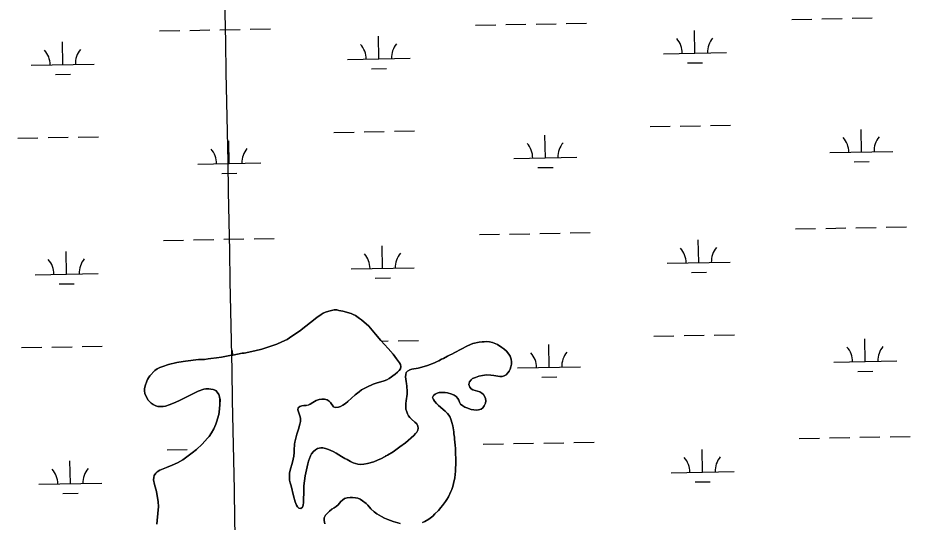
# Model space of a CAD drawing. Extents: x 3957609 to 3995875, y 234277 to 260273.
# Drawn here: x 3987927 to 3989343, y 250614 to 251415 of the extents above; entities that cross this region are included whole.
import ezdxf

# ---------------------------------------------------------------- set-up
doc = ezdxf.new("R2010")
doc.units = 0
for name, color, linetype in [('V-GRID-MAJR', 7, 'Continuous'), ('V-TOPO-SHOR', 7, 'Continuous'), ('V-WETL-SWMP', 7, 'Continuous')]:
    doc.layers.add(name, color=color, linetype=linetype)

msp = doc.modelspace()

# ---------------------------------------------------------------- linework, layer by layer
at = {"layer": 'V-GRID-MAJR'}
msp.add_spline([(3988472.963, 240204.959), (3988414.381, 243232.915), (3988297.143, 249292.685), (3988179.905, 255352.445), (3988121.249, 258384.254)], degree=3, dxfattribs=at)
at = {"layer": 'V-TOPO-SHOR'}
for points in [[(3988225.167, 250826.052), (3988222.191, 250825.276), (3988213.086, 250822.294), (3988209.928, 250820.535), (3988199.467, 250815.268), (3988182.202, 250806.818), (3988173.906, 250802.998), (3988167.274, 250800.307), (3988161.153, 250798.593), (3988157.517, 250797.829), (3988152.737, 250797.577), (3988149.282, 250797.796), (3988146.008, 250799.002), (3988141.756, 250800.882), (3988138.666, 250803.238), (3988136.231, 250805.419), (3988133.965, 250807.925), (3988131.389, 250811.589), (3988128.536, 250818.553), (3988127.942, 250822.515), (3988127.998, 250825.972), (3988128.893, 250830.404), (3988131.485, 250837.939), (3988132.681, 250840.72), (3988134.207, 250843.329), (3988136.564, 250846.586), (3988144.273, 250854.862), (3988148.109, 250857.764), (3988152.256, 250859.672), (3988157.065, 250861.573), (3988166.002, 250864.393), (3988179.065, 250867.475), (3988189.3, 250869.122), (3988193.101, 250869.884), (3988213.725, 250872.186), (3988222.955, 250872.696), (3988229.058, 250873.257), (3988233.021, 250873.851), (3988242.096, 250874.858), (3988250.02, 250876.046), (3988263.237, 250878.635), (3988268.189, 250879.376), (3988283.224, 250882.264), (3988286.195, 250882.71), (3988303.05, 250886.227), (3988314.296, 250889.01), (3988318.933, 250890.581), (3988321.908, 250891.357), (3988337.811, 250897.03), (3988345.936, 250900.356), (3988354.396, 250904.173), (3988358.389, 250906.744), (3988361.726, 250909.324), (3988373.883, 250917.692), (3988401.406, 250939.317), (3988408.234, 250943.982), (3988411.394, 250945.907), (3988415.045, 250947.661), (3988420.343, 250949.387), (3988429.267, 250951.22), (3988433.053, 250951.159), (3988436.498, 250950.28), (3988442.9, 250949.022), (3988455.856, 250945.52), (3988459.126, 250944.15), (3988462.717, 250942.117), (3988469.233, 250937.73), (3988472.651, 250935.203), (3988483.854, 250925.141), (3988489.357, 250919.124), (3988494.854, 250912.777), (3988503.091, 250902.76), (3988514.904, 250889.725), (3988522.502, 250880.873), (3988528.15, 250873.699), (3988532.822, 250867.203), (3988534.259, 250864.544), (3988535.029, 250861.237), (3988534.149, 250857.628), (3988532.127, 250854.862), (3988529.785, 250852.592), (3988525.945, 250849.361), (3988516.28, 250842.434), (3988512.786, 250840.186), (3988508.313, 250838.611), (3988495.573, 250834.865), (3988490.936, 250833.292), (3988480.981, 250828.678), (3988475.83, 250825.96), (3988472.67, 250824.035), (3988468.672, 250821.299), (3988462.332, 250816.132), (3988450.635, 250805.779), (3988446.963, 250802.709), (3988442.966, 250799.975), (3988439.31, 250797.892), (3988435.669, 250796.799), (3988430.88, 250796.051), (3988427.772, 250797.255), (3988423.104, 250804.083), (3988420.999, 250806.258)], [(3988542.615, 250841.353), (3988542.345, 250844.98), (3988542.564, 250848.435), (3988543.113, 250851.72), (3988545.454, 250853.987), (3988549.277, 250856.232), (3988552.421, 250857.17), (3988562.327, 250858.656), (3988568.115, 250860.045), (3988577.216, 250862.697), (3988588.488, 250867.293), (3988592.308, 250869.208), (3988595.29, 250870.312), (3988599.445, 250872.716), (3988602.433, 250874.15), (3988609.083, 250877.994), (3988613.234, 250880.068), (3988616.052, 250881.174), (3988620.37, 250883.411), (3988640.473, 250894.286), (3988649.423, 250897.765), (3988659.339, 250899.911), (3988664.127, 250900.657), (3988667.257, 250900.606), (3988671.047, 250900.876), (3988675.485, 250900.309), (3988680.409, 250899.242), (3988688.265, 250896.149), (3988695.275, 250891.754), (3988698.368, 250889.399), (3988702.425, 250885.711), (3988706.302, 250881.037), (3988708.223, 250877.547), (3988710.123, 250872.904), (3988710.551, 250868.782), (3988710.322, 250864.831), (3988709.437, 250861.059), (3988708.225, 250857.29), (3988706.685, 250853.69), (3988704.829, 250851.085), (3988701.978, 250847.839), (3988699.154, 250846.401), (3988695.685, 250845.633), (3988692.06, 250845.529), (3988682.694, 250846.997), (3988677.599, 250847.573), (3988671.017, 250847.843), (3988664.418, 250847.126), (3988658.469, 250845.906), (3988653.166, 250844.015), (3988648.853, 250842.109), (3988646.353, 250840.171), (3988643.993, 250836.917), (3988643.102, 250832.649), (3988644.192, 250828.678), (3988646.289, 250826.009), (3988649.388, 250824.148), (3988652.832, 250823.269), (3988660.203, 250820.844), (3988663.634, 250818.976), (3988665.907, 250816.963), (3988668.154, 250813.304), (3988669.259, 250810.488), (3988670.025, 250806.85), (3988669.305, 250803.076), (3988667.261, 250798.826), (3988665.069, 250795.732), (3988662.239, 250793.8), (3988658.266, 250792.547), (3988654.962, 250791.943), (3988646.584, 250793.229), (3988639.703, 250795.484), (3988636.268, 250797.02), (3988633.17, 250798.882), (3988629.758, 250801.736), (3988627.996, 250804.894), (3988626.727, 250807.878), (3988625.289, 250810.539), (3988622.536, 250813.545), (3988619.446, 250815.902), (3988615.848, 250817.443), (3988609.126, 250819.362), (3988605.02, 250820.087), (3988601.727, 250820.142), (3988595.63, 250819.91), (3988592.322, 250819.138), (3988589.498, 250817.539), (3988586.991, 250815.274), (3988585.291, 250812.005), (3988586.555, 250808.691), (3988588.325, 250806.029), (3988591.558, 250802.353), (3988594.8, 250799.172), (3988605.366, 250790.438), (3988608.929, 250786.755), (3988612.636, 250781.756), (3988614.854, 250776.286), (3988616.112, 250772.64), (3988617.181, 250767.355), (3988618.834, 250757.61), (3988619.11, 250754.313)], [(3988420.999, 250806.258), (3988417.904, 250808.45), (3988413.806, 250809.668), (3988409.524, 250809.572), (3988405.229, 250808.818), (3988400.429, 250807.25), (3988394.944, 250804.208), (3988391.114, 250801.634), (3988388.126, 250800.2), (3988384.493, 250799.6), (3988380.702, 250799.332), (3988377.729, 250798.722), (3988374.581, 250797.62), (3988372.082, 250795.848), (3988371.208, 250792.733), (3988372.631, 250789.088), (3988375.146, 250781.635), (3988375.425, 250778.502), (3988375.521, 250774.217), (3988374.794, 250769.947), (3988372.525, 250762.079), (3988369.756, 250753.723), (3988368.005, 250747.329), (3988366.758, 250741.421), (3988366.205, 250737.806), (3988365.392, 250728.266), (3988365.498, 250724.642), (3988365.244, 250719.21), (3988363.114, 250709.693), (3988358.955, 250696.75), (3988358.215, 250691.82), (3988357.931, 250684.415), (3988358.207, 250681.115), (3988359.127, 250676.819), (3988360.53, 250671.856), (3988364.39, 250655.982), (3988367.364, 250646.383), (3988369.26, 250641.411), (3988370.694, 250638.425), (3988373.133, 250636.408), (3988376.252, 250635.865), (3988378.755, 250637.8), (3988379.797, 250641.241), (3988380.194, 250645.351), (3988380.485, 250653.252), (3988380.889, 250657.858), (3988380.643, 250662.966), (3988380.948, 250671.69), (3988383.185, 250687.796), (3988387.276, 250706.668), (3988388.501, 250711.096), (3988391.438, 250719.612), (3988393.138, 250722.878), (3988396.325, 250726.45), (3988399.499, 250729.198), (3988402.823, 250731.121), (3988407.615, 250732.197), (3988411.238, 250732.139), (3988415.338, 250731.085), (3988419.924, 250729.364), (3988427.446, 250726.114), (3988432.347, 250723.564), (3988440.502, 250718.655), (3988445.716, 250715.278), (3988449.474, 250713.406), (3988454.86, 250710.355), (3988459.44, 250708.305), (3988466.487, 250706.214), (3988471.421, 250705.804), (3988476.039, 250706.224), (3988481.984, 250707.281), (3988491.913, 250710.086), (3988498.045, 250712.458), (3988504.017, 250715.161), (3988513.82, 250720.603), (3988522.473, 250726.063), (3988533.469, 250733.79), (3988542.136, 250740.237), (3988555.335, 250751.884), (3988558.346, 250754.798), (3988560.197, 250757.24), (3988561.729, 250760.342), (3988562.436, 250763.298), (3988561.997, 250766.763), (3988560.404, 250770.083), (3988557.322, 250772.931), (3988551.633, 250777.636), (3988549.208, 250780.472), (3988547.274, 250783.141), (3988545.677, 250786.131), (3988544.25, 250789.612), (3988542.994, 250793.419), (3988542.574, 250798.038), (3988542.816, 250802.81), (3988543.209, 250806.756), (3988545.026, 250817.268), (3988545.097, 250821.713), (3988544.413, 250830.288), (3988543.658, 250834.582), (3988543.379, 250837.716), (3988542.615, 250841.353)], [(3988147.255, 250610.902), (3988148.177, 250616.98), (3988150.014, 250639.021), (3988149.473, 250646.275), (3988146.94, 250662.786), (3988143.831, 250674.199), (3988142.467, 250681.634), (3988142.52, 250684.927), (3988143.231, 250688.044), (3988145.928, 250691.953), (3988148.103, 250694.059), (3988152.266, 250696.957), (3988162.875, 250701.231), (3988171.823, 250704.547), (3988180.117, 250708.2), (3988188.596, 250713.169), (3988203.597, 250724.289), (3988210.272, 250729.616), (3988219.633, 250738.195), (3988228.182, 250747.446), (3988230.535, 250750.371), (3988234.248, 250755.91), (3988237.973, 250762.274), (3988241.221, 250769.634), (3988242.428, 250772.907), (3988245.921, 250785.367), (3988246.468, 250788.652), (3988247.652, 250800.655), (3988247.785, 250809.054), (3988247.031, 250813.347), (3988245.938, 250816.988), (3988243.2, 250820.82), (3988240.93, 250822.999), (3988237.168, 250824.707), (3988233.396, 250825.589), (3988230.275, 250826.134), (3988225.167, 250826.052)], [(3988619.11, 250754.313), (3988619.851, 250749.195), (3988620.126, 250745.732), (3988621.291, 250736.325), (3988621.697, 250730.884), (3988621.869, 250721.164), (3988622.133, 250717.043), (3988622.098, 250704.692), (3988621.873, 250700.907), (3988621.777, 250694.978), (3988620.452, 250684.296), (3988618.666, 250675.76), (3988617.437, 250671.004), (3988615.71, 250666.091), (3988614.34, 250662.819), (3988610.42, 250654.647), (3988607.875, 250649.912), (3988605.847, 250646.818), (3988601.299, 250640.467), (3988598.282, 250637.223), (3988594.585, 250632.67), (3988589.062, 250627.159), (3988585.549, 250623.923), (3988579.379, 250619.081), (3988572.731, 250615.399), (3988569.079, 250613.648)], [(3988533.645, 250612.077), (3988522.66, 250615.055), (3988514.148, 250618.322), (3988508.913, 250620.548), (3988504.01, 250622.932), (3988496.67, 250627.333), (3988492.767, 250630.36), (3988487.086, 250635.558), (3988482.396, 250640.903), (3988479.805, 250643.58), (3988474.278, 250648.116), (3988470.528, 250650.481), (3988466.436, 250652.032), (3988463.155, 250652.742), (3988458.389, 250653.478), (3988454.602, 250653.539), (3988449.484, 250652.798), (3988445.515, 250651.708), (3988442.347, 250649.289), (3988439.84, 250647.024), (3988435.142, 250641.667), (3988432.304, 250639.242), (3988429.136, 250636.821), (3988425.476, 250634.575), (3988421.802, 250631.505), (3988418.625, 250628.592), (3988415.443, 250625.184), (3988413.239, 250621.269), (3988413.331, 250616.82), (3988414.07, 250611.703)]]:
    msp.add_lwpolyline(points, dxfattribs=at)
at = {"layer": 'V-WETL-SWMP'}
for p, q in [((3989251.415, 251414.178), (3989283.41, 251414.76)), ((3988653.606, 251403.308), (3988685.6, 251403.89)), ((3988701.598, 251404.181), (3988733.593, 251404.762)), ((3988749.59, 251405.053), (3988781.585, 251405.635)), ((3988797.582, 251405.926), (3988829.577, 251406.508)), ((3989155.431, 251412.433), (3989187.426, 251413.014)), ((3989203.423, 251413.305), (3989235.418, 251413.887)), ((3988151.781, 251394.183), (3988183.775, 251394.765)), ((3988199.773, 251395.056), (3988231.768, 251395.638)), ((3988247.765, 251395.929), (3988279.76, 251396.51)), ((3988295.757, 251396.801), (3988327.752, 251397.383)), ((3989001.787, 251358.889), (3989001.132, 251394.883)), ((3987998.137, 251340.639), (3987997.482, 251376.633)), ((3988499.962, 251349.764), (3988499.307, 251385.758)), ((3988951.795, 251357.98), (3989051.779, 251359.798)), ((3988449.97, 251348.855), (3988549.954, 251350.673)), ((3988990.069, 251343.242), (3989014.065, 251343.678)), ((3987948.145, 251339.73), (3988048.129, 251341.548)), ((3988488.244, 251334.117), (3988512.24, 251334.554)), ((3987986.419, 251324.993), (3988010.415, 251325.429)), ((3989026.474, 251243.886), (3989058.468, 251244.468)), ((3988428.665, 251233.016), (3988460.659, 251233.598)), ((3988476.657, 251233.889), (3988508.651, 251234.471)), ((3988524.649, 251234.762), (3988556.643, 251235.343)), ((3988930.49, 251242.141), (3988962.484, 251242.723)), ((3988978.482, 251243.014), (3989010.476, 251243.596)), ((3989266.122, 251201.806), (3989265.468, 251237.8)), ((3987926.839, 251223.892), (3987958.834, 251224.473)), ((3987974.832, 251224.764), (3988006.826, 251225.346)), ((3988022.824, 251225.637), (3988054.818, 251226.219)), ((3988262.472, 251183.557), (3988261.818, 251219.551)), ((3988764.297, 251192.682), (3988763.643, 251228.676)), ((3989216.131, 251200.897), (3989316.114, 251202.715)), ((3988714.306, 251191.773), (3988814.289, 251193.591)), ((3988212.48, 251182.648), (3988312.464, 251184.466)), ((3988752.58, 251177.035), (3988776.576, 251177.471)), ((3989254.405, 251186.16), (3989278.401, 251186.596)), ((3988250.755, 251167.91), (3988274.751, 251168.347)), ((3989161.479, 251079.813), (3989193.474, 251080.394)), ((3989209.471, 251080.685), (3989241.466, 251081.267)), ((3989257.463, 251081.558), (3989289.458, 251082.14)), ((3989305.455, 251082.431), (3989337.45, 251083.012)), ((3988157.829, 251061.563), (3988189.824, 251062.145)), ((3988205.821, 251062.436), (3988237.816, 251063.018)), ((3988253.813, 251063.309), (3988285.808, 251063.89)), ((3988301.805, 251064.181), (3988333.8, 251064.763)), ((3988659.654, 251070.688), (3988691.649, 251071.27)), ((3988707.646, 251071.561), (3988739.641, 251072.142)), ((3988755.638, 251072.433), (3988787.633, 251073.015)), ((3988803.63, 251073.306), (3988835.625, 251073.888)), ((3989007.835, 251026.269), (3989007.18, 251062.263)), ((3988506.01, 251017.144), (3988505.355, 251053.138)), ((3988004.185, 251008.019), (3988003.53, 251044.013)), ((3988456.018, 251016.235), (3988556.002, 251018.053)), ((3988957.843, 251025.36), (3989057.827, 251027.178)), ((3987954.193, 251007.11), (3988054.177, 251008.928)), ((3988996.117, 251010.622), (3989020.113, 251011.058)), ((3987992.467, 250992.373), (3988016.463, 250992.809)), ((3988494.292, 251001.497), (3988518.288, 251001.934)), ((3988936.538, 250909.521), (3988968.532, 250910.103)), ((3988984.53, 250910.394), (3989016.524, 250910.976)), ((3989032.522, 250911.266), (3989064.516, 250911.848)), ((3989272.17, 250869.186), (3989271.516, 250905.18)), ((3987932.888, 250891.272), (3987964.882, 250891.853)), ((3987980.88, 250892.144), (3988012.874, 250892.726)), ((3988028.872, 250893.017), (3988060.866, 250893.599)), ((3988504.091, 250901.658), (3988514.699, 250901.851)), ((3988530.697, 250902.142), (3988562.691, 250902.723)), ((3988770.345, 250860.062), (3988769.691, 250896.056)), ((3988268.004, 250879.349), (3988267.866, 250886.931)), ((3989222.179, 250868.277), (3989322.162, 250870.095)), ((3988720.354, 250859.153), (3988820.337, 250860.971)), ((3989260.453, 250853.54), (3989284.449, 250853.976)), ((3988758.628, 250844.415), (3988782.624, 250844.851)), ((3989215.519, 250748.065), (3989247.514, 250748.647)), ((3989263.511, 250748.938), (3989295.506, 250749.52)), ((3989311.503, 250749.811), (3989343.498, 250750.392)), ((3988665.702, 250738.068), (3988697.697, 250738.65)), ((3988713.694, 250738.941), (3988745.689, 250739.522)), ((3988761.686, 250739.813), (3988793.681, 250740.395)), ((3988809.678, 250740.686), (3988841.673, 250741.268)), ((3989167.527, 250747.193), (3989199.522, 250747.774)), ((3988163.877, 250728.943), (3988195.872, 250729.525)), ((3988511.426, 250719.273), (3988511.403, 250720.518)), ((3989013.883, 250693.649), (3989013.229, 250729.643)), ((3988010.233, 250675.399), (3988009.578, 250711.393)), ((3988963.891, 250692.74), (3989063.875, 250694.558)), ((3989002.166, 250678.002), (3989026.162, 250678.438)), ((3987960.241, 250674.49), (3988060.225, 250676.308)), ((3987998.515, 250659.753), (3988022.511, 250660.189))]:
    msp.add_line(p, q, dxfattribs=at)
for points in [[(3988472.652, 250935.203), (3988469.234, 250937.729), (3988462.717, 250942.116), (3988459.127, 250944.15), (3988455.855, 250945.52), (3988442.901, 250949.023), (3988436.498, 250950.28), (3988433.054, 250951.159), (3988429.267, 250951.22), (3988420.344, 250949.387), (3988415.046, 250947.661), (3988411.394, 250945.908), (3988408.234, 250943.983), (3988401.406, 250939.317), (3988373.883, 250917.692), (3988361.725, 250909.325), (3988358.39, 250906.743), (3988354.396, 250904.173), (3988345.935, 250900.356), (3988337.811, 250897.029), (3988321.909, 250891.357), (3988318.932, 250890.581), (3988314.295, 250889.009), (3988303.051, 250886.226), (3988286.196, 250882.71), (3988283.224, 250882.264), (3988268.19, 250879.377), (3988263.237, 250878.634), (3988250.02, 250876.047), (3988242.096, 250874.858), (3988233.021, 250873.851), (3988229.059, 250873.256), (3988222.956, 250872.696), (3988213.725, 250872.186), (3988193.101, 250869.884), (3988189.301, 250869.122), (3988179.064, 250867.475), (3988166.003, 250864.392), (3988157.064, 250861.572), (3988152.257, 250859.673), (3988148.109, 250857.764), (3988144.274, 250854.861), (3988136.565, 250846.586), (3988134.207, 250843.33), (3988132.682, 250840.72), (3988131.485, 250837.939), (3988128.893, 250830.405), (3988127.998, 250825.973), (3988127.942, 250822.515), (3988128.537, 250818.553), (3988131.389, 250811.59), (3988133.965, 250807.925), (3988136.23, 250805.418), (3988138.665, 250803.238), (3988141.757, 250800.882), (3988146.008, 250799.002), (3988149.283, 250797.796), (3988152.738, 250797.576), (3988157.518, 250797.828), (3988161.153, 250798.593), (3988167.275, 250800.306), (3988173.906, 250802.999), (3988182.202, 250806.817), (3988199.467, 250815.268), (3988209.927, 250820.534), (3988213.085, 250822.294), (3988222.191, 250825.277), (3988225.168, 250826.052), (3988230.275, 250826.134), (3988233.395, 250825.59), (3988237.169, 250824.706), (3988240.93, 250822.998)], [(3988466.487, 250706.214), (3988459.439, 250708.304), (3988454.86, 250710.354), (3988449.475, 250713.406), (3988445.717, 250715.278), (3988440.501, 250718.656), (3988432.346, 250723.564), (3988427.446, 250726.113), (3988419.923, 250729.364), (3988415.339, 250731.084), (3988411.239, 250732.139), (3988407.616, 250732.197), (3988402.823, 250731.122), (3988399.498, 250729.199), (3988396.325, 250726.45), (3988393.138, 250722.879), (3988391.438, 250719.612), (3988388.501, 250711.096), (3988387.277, 250706.669), (3988383.184, 250687.795), (3988380.948, 250671.691), (3988380.642, 250662.967), (3988380.889, 250657.858), (3988380.486, 250653.253), (3988380.194, 250645.352), (3988379.798, 250641.241), (3988378.754, 250637.8), (3988376.252, 250635.864), (3988373.132, 250636.408), (3988370.694, 250638.424), (3988369.26, 250641.411), (3988367.364, 250646.383), (3988364.39, 250655.983), (3988360.529, 250671.856), (3988359.126, 250676.819), (3988358.208, 250681.116), (3988357.931, 250684.414), (3988358.216, 250691.821), (3988358.954, 250696.75), (3988363.115, 250709.694), (3988365.245, 250719.211), (3988365.498, 250724.642), (3988365.391, 250728.267), (3988366.204, 250737.806), (3988366.757, 250741.421), (3988368.005, 250747.329), (3988369.755, 250753.724), (3988372.525, 250762.079), (3988374.793, 250769.948), (3988375.52, 250774.218), (3988375.425, 250778.501), (3988375.146, 250781.635), (3988372.631, 250789.087), (3988371.208, 250792.733), (3988372.082, 250795.848), (3988374.581, 250797.62), (3988377.728, 250798.722), (3988380.702, 250799.332), (3988384.494, 250799.601), (3988388.127, 250800.201), (3988391.115, 250801.635), (3988394.944, 250804.208), (3988400.428, 250807.249), (3988405.23, 250808.818), (3988409.524, 250809.572), (3988413.807, 250809.668), (3988417.905, 250808.449), (3988420.999, 250806.258), (3988423.105, 250804.083), (3988427.771, 250797.255), (3988430.88, 250796.052), (3988435.669, 250796.799), (3988439.31, 250797.893), (3988442.966, 250799.975), (3988446.963, 250802.71), (3988450.636, 250805.78), (3988462.332, 250816.132), (3988468.673, 250821.299), (3988472.67, 250824.035), (3988475.83, 250825.96), (3988480.98, 250828.677), (3988490.936, 250833.292), (3988495.572, 250834.864), (3988508.314, 250838.611), (3988512.786, 250840.186), (3988516.281, 250842.435), (3988525.945, 250849.361), (3988529.785, 250852.593), (3988532.128, 250854.861), (3988534.149, 250857.628), (3988535.03, 250861.237), (3988534.26, 250864.544), (3988532.821, 250867.202), (3988528.15, 250873.7), (3988522.501, 250880.873), (3988514.903, 250889.725), (3988503.091, 250902.761), (3988494.853, 250912.776), (3988489.356, 250919.123), (3988483.854, 250925.141), (3988472.652, 250935.203)], [(3988662.239, 250793.801), (3988665.069, 250795.732), (3988667.26, 250798.826), (3988669.305, 250803.075), (3988670.025, 250806.851), (3988669.26, 250810.487), (3988668.153, 250813.304), (3988665.906, 250816.964), (3988663.633, 250818.977), (3988660.204, 250820.844), (3988652.832, 250823.269), (3988649.388, 250824.148), (3988646.289, 250826.009), (3988644.191, 250828.678), (3988643.102, 250832.648), (3988643.994, 250836.916), (3988646.353, 250840.172), (3988648.854, 250842.108), (3988653.167, 250844.015), (3988658.468, 250845.905), (3988664.417, 250847.127), (3988671.016, 250847.844), (3988677.599, 250847.573), (3988682.695, 250846.997), (3988692.059, 250845.528), (3988695.684, 250845.634), (3988699.155, 250846.402), (3988701.978, 250847.838), (3988704.83, 250851.086), (3988706.684, 250853.691), (3988708.224, 250857.29), (3988709.438, 250861.058), (3988710.322, 250864.832), (3988710.551, 250868.781), (3988710.123, 250872.905), (3988708.222, 250877.547), (3988706.302, 250881.037), (3988702.425, 250885.711), (3988698.367, 250889.399), (3988695.276, 250891.755), (3988688.265, 250896.15), (3988680.409, 250899.241), (3988675.486, 250900.309), (3988671.048, 250900.875), (3988667.256, 250900.606), (3988664.127, 250900.657), (3988659.339, 250899.911), (3988649.423, 250897.765), (3988640.473, 250894.286), (3988620.37, 250883.411), (3988616.052, 250881.175), (3988613.234, 250880.068), (3988609.084, 250877.994), (3988602.434, 250874.149), (3988599.446, 250872.715), (3988595.29, 250870.311), (3988592.308, 250869.207), (3988588.489, 250867.292), (3988577.216, 250862.698), (3988568.115, 250860.045), (3988562.328, 250858.656), (3988552.422, 250857.169), (3988549.278, 250856.231), (3988545.454, 250853.987), (3988543.112, 250851.719), (3988542.564, 250848.434), (3988542.344, 250844.979), (3988542.615, 250841.352), (3988543.38, 250837.716), (3988543.658, 250834.582), (3988544.413, 250830.288), (3988545.098, 250821.713), (3988545.026, 250817.268), (3988543.209, 250806.756), (3988542.816, 250802.81), (3988542.575, 250798.038), (3988542.994, 250793.42), (3988544.25, 250789.612), (3988545.676, 250786.13), (3988547.275, 250783.14), (3988549.208, 250780.473), (3988551.633, 250777.635), (3988557.321, 250772.931), (3988560.405, 250770.082), (3988561.998, 250766.762), (3988562.436, 250763.297), (3988561.73, 250760.343), (3988560.197, 250757.239), (3988558.346, 250754.798), (3988555.335, 250751.883), (3988542.136, 250740.238), (3988533.468, 250733.79), (3988522.474, 250726.062), (3988513.821, 250720.602), (3988504.017, 250715.161), (3988498.044, 250712.457), (3988491.912, 250710.086), (3988481.985, 250707.281), (3988476.039, 250706.224), (3988471.421, 250705.805), (3988466.487, 250706.214)], [(3988240.93, 250822.998), (3988243.2, 250820.82), (3988245.938, 250816.988), (3988247.032, 250813.347), (3988247.786, 250809.053), (3988247.651, 250800.656), (3988246.469, 250788.652), (3988245.922, 250785.367), (3988242.427, 250772.907), (3988241.221, 250769.633), (3988237.973, 250762.274), (3988234.247, 250755.911), (3988230.535, 250750.371), (3988228.182, 250747.445), (3988219.633, 250738.195), (3988210.272, 250729.617), (3988203.598, 250724.29), (3988188.596, 250713.168), (3988180.117, 250708.2), (3988171.823, 250704.546), (3988162.876, 250701.231), (3988152.267, 250696.956), (3988148.103, 250694.059), (3988145.928, 250691.953), (3988143.23, 250688.044), (3988142.521, 250684.926), (3988142.467, 250681.633), (3988143.83, 250674.2), (3988146.939, 250662.786), (3988149.473, 250646.275), (3988150.014, 250639.02), (3988148.177, 250616.981), (3988147.255, 250610.902)], [(3988569.079, 250613.648), (3988572.731, 250615.4), (3988579.378, 250619.081), (3988585.55, 250623.922), (3988589.061, 250627.159), (3988594.585, 250632.67), (3988598.281, 250637.222), (3988601.298, 250640.467), (3988605.847, 250646.817), (3988607.874, 250649.913), (3988610.42, 250654.648), (3988614.34, 250662.819), (3988615.711, 250666.091), (3988617.437, 250671.004), (3988618.666, 250675.76), (3988620.451, 250684.296), (3988621.776, 250694.979), (3988621.872, 250700.907), (3988622.098, 250704.691), (3988622.132, 250717.043), (3988621.869, 250721.164), (3988621.697, 250730.884), (3988621.291, 250736.325), (3988620.125, 250745.732), (3988619.851, 250749.195), (3988619.11, 250754.312), (3988618.834, 250757.61), (3988617.18, 250767.354), (3988616.112, 250772.641), (3988614.854, 250776.285), (3988612.636, 250781.756), (3988608.929, 250786.756), (3988605.365, 250790.437), (3988594.801, 250799.172), (3988591.558, 250802.353), (3988588.324, 250806.029), (3988586.555, 250808.692), (3988585.291, 250812.006), (3988586.991, 250815.273), (3988589.498, 250817.538), (3988592.323, 250819.139), (3988595.63, 250819.91), (3988601.727, 250820.141), (3988605.02, 250820.087), (3988609.126, 250819.362), (3988615.847, 250817.442), (3988619.445, 250815.902), (3988622.537, 250813.546), (3988625.288, 250810.538), (3988626.727, 250807.879), (3988627.997, 250804.894), (3988629.757, 250801.737), (3988633.17, 250798.882), (3988636.269, 250797.02), (3988639.703, 250795.483), (3988646.583, 250793.23), (3988654.962, 250791.942), (3988658.266, 250792.548), (3988662.239, 250793.801)], [(3988414.071, 250611.702), (3988413.331, 250616.82), (3988413.238, 250621.268), (3988415.442, 250625.185), (3988418.626, 250628.592), (3988421.802, 250631.505), (3988425.475, 250634.575), (3988429.135, 250636.822), (3988432.303, 250639.241), (3988435.142, 250641.666), (3988439.84, 250647.025), (3988442.347, 250649.29), (3988445.515, 250651.709), (3988449.485, 250652.798), (3988454.602, 250653.539), (3988458.389, 250653.478), (3988463.154, 250652.742), (3988466.436, 250652.031), (3988470.528, 250650.482), (3988474.278, 250648.116), (3988479.805, 250643.58), (3988482.396, 250640.903), (3988487.086, 250635.557), (3988492.767, 250630.36), (3988496.67, 250627.333), (3988504.011, 250622.932), (3988508.913, 250620.547), (3988514.147, 250618.322), (3988522.659, 250615.055), (3988533.645, 250612.078)]]:
    msp.add_lwpolyline(points, dxfattribs=at)
for centre, start, end in [((3988444.719, 251349.234), 0.269879, 41.813537), ((3988555.187, 251351.243), 140.269876, 181.813534), ((3988946.544, 251358.359), 0.269879, 41.813537), ((3989057.012, 251360.368), 140.269876, 181.813534), ((3987942.894, 251340.11), 0.269879, 41.813537), ((3988053.362, 251342.118), 140.269876, 181.813534), ((3988819.522, 251194.161), 140.269876, 181.813534), ((3989210.88, 251201.277), 0.269879, 41.813537), ((3989321.348, 251203.285), 140.269876, 181.813534), ((3988207.23, 251183.027), 0.269879, 41.813537), ((3988317.697, 251185.036), 140.269876, 181.813534), ((3988709.055, 251192.152), 0.269879, 41.813537), ((3988952.592, 251025.739), 0.269879, 41.813537), ((3989063.06, 251027.748), 140.269876, 181.813534), ((3988059.41, 251009.498), 140.269876, 181.813534), ((3988450.767, 251016.614), 0.269879, 41.813537), ((3988561.235, 251018.623), 140.269876, 181.813534), ((3987948.942, 251007.49), 0.269879, 41.813537), ((3989216.928, 250868.657), 0.269879, 41.813537), ((3989327.396, 250870.665), 140.269876, 181.813534), ((3988715.103, 250859.532), 0.269879, 41.813537), ((3988825.571, 250861.541), 140.269876, 181.813534), ((3988958.641, 250693.119), 0.269879, 41.813537), ((3989069.108, 250695.128), 140.269876, 181.813534), ((3987954.99, 250674.87), 0.269879, 41.813537), ((3988065.458, 250676.878), 140.269876, 181.813534)]:
    msp.add_arc(centre, 35.246, start, end, dxfattribs=at)

doc.saveas('drawing.dxf')
